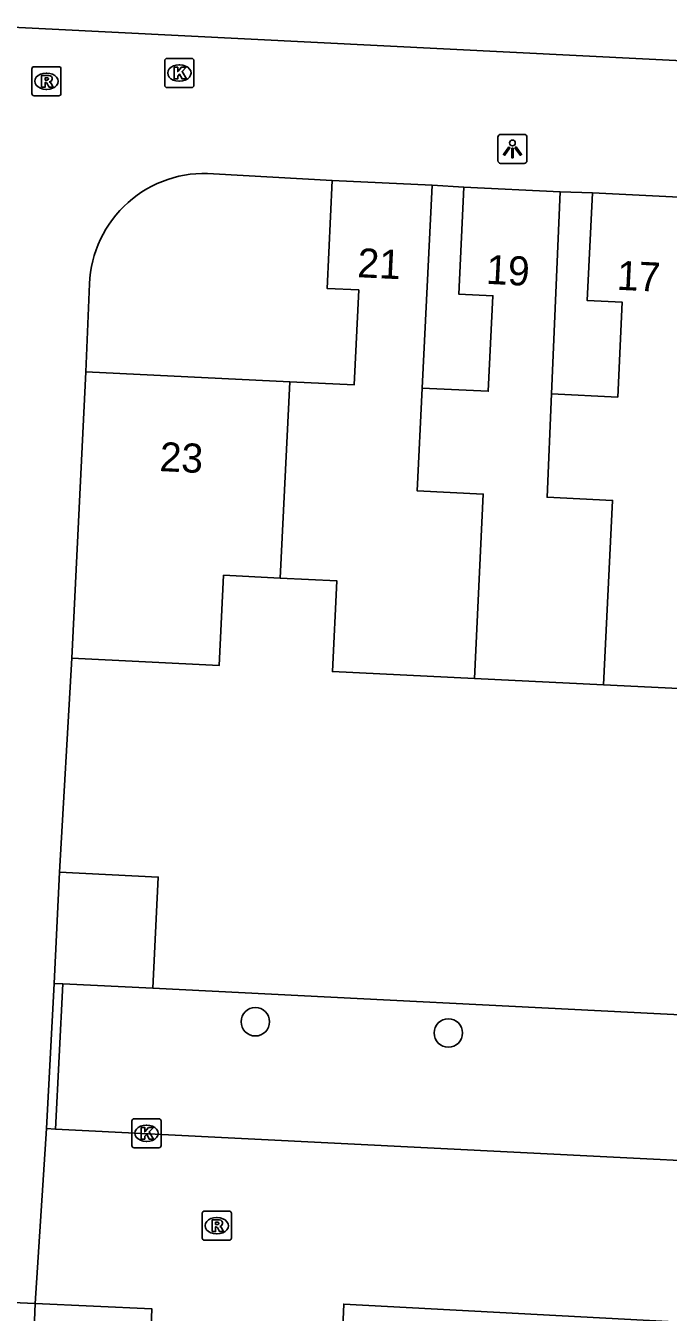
# Model space of a CAD drawing. Extents: x 162990 to 165007, y 383433 to 384336.
# Drawn here: x 164615.44 to 164637.52, y 383886.18 to 383930.38 of the extents above; entities that cross this region are included whole.
import ezdxf

# ---------------------------------------------------------------- set-up
doc = ezdxf.new("R2010")
doc.units = 0
for name, color, linetype in [('IMGEO_Boom', 7, 'Continuous'), ('IMGEO_Kolk', 7, 'Continuous'), ('IMGEO_Lichtpunt', 7, 'Continuous'), ('IMGEO_Muur', 7, 'Continuous'), ('IMGEO_Pand', 7, 'Continuous'), ('IMGEO_Pand_nummerreeks', 7, 'Continuous'), ('IMGEO_Parkeervlak_open', 7, 'Continuous'), ('IMGEO_Rijbaan_lokaal_open', 7, 'Continuous'), ('IMGEO_Rioolput', 7, 'Continuous'), ('IMGEO_Voetpad_open', 7, 'Continuous')]:
    doc.layers.add(name, color=color, linetype=linetype)

msp = doc.modelspace()

# ---------------------------------------------------------------- linework, layer by layer
at = {"layer": 'IMGEO_Boom'}
for centre in [(164623.33, 383896.159), (164629.961, 383895.773)]:
    msp.add_circle(centre, 0.489, dxfattribs=at)
at = {"layer": 'IMGEO_Kolk'}
for p, q in [((164620.218, 383928.329), (164620.218, 383929.181)), ((164620.293, 383929.255), (164621.145, 383929.255)), ((164620.706, 383929.035), (164620.731, 383929.035)), ((164621.219, 383929.181), (164621.219, 383928.329)), ((164620.729, 383928.475), (164620.704, 383928.475)), ((164621.145, 383928.255), (164620.293, 383928.255)), ((164619.088, 383891.902), (164619.088, 383892.754)), ((164619.163, 383892.828), (164620.015, 383892.828)), ((164620.089, 383892.754), (164620.089, 383891.902)), ((164619.576, 383892.608), (164619.601, 383892.608)), ((164620.015, 383891.828), (164619.163, 383891.828)), ((164619.599, 383892.048), (164619.574, 383892.048))]:
    msp.add_line(p, q, dxfattribs=at)
for points in [[(164620.218, 383928.329), (164620.218, 383929.181)], [(164620.293, 383929.255), (164621.145, 383929.255)], [(164620.539, 383928.955), (164620.662, 383928.955), (164620.662, 383928.804), (164620.792, 383928.955), (164620.956, 383928.955), (164620.81, 383928.804), (164620.963, 383928.555), (164620.811, 383928.555), (164620.726, 383928.719), (164620.662, 383928.652), (164620.662, 383928.555), (164620.539, 383928.555), (164620.539, 383928.955)], [(164621.219, 383929.181), (164621.219, 383928.329)], [(164621.145, 383928.255), (164620.293, 383928.255)], [(164619.088, 383891.902), (164619.088, 383892.754)], [(164619.163, 383892.828), (164620.015, 383892.828)], [(164620.089, 383892.754), (164620.089, 383891.902)], [(164619.409, 383892.528), (164619.532, 383892.528), (164619.532, 383892.377), (164619.662, 383892.528), (164619.826, 383892.528), (164619.68, 383892.377), (164619.833, 383892.128), (164619.681, 383892.128), (164619.596, 383892.292), (164619.532, 383892.225), (164619.532, 383892.128), (164619.409, 383892.128), (164619.409, 383892.528)], [(164620.015, 383891.828), (164619.163, 383891.828)]]:
    msp.add_lwpolyline(points, dxfattribs=at)
for centre, start, end in [((164620.295, 383929.179), 91.552, 178.448), ((164620.295, 383929.179), 91.552, 178.448), ((164621.143, 383929.179), 1.552, 88.448), ((164621.143, 383929.179), 1.552, 88.448), ((164620.295, 383928.331), 181.552, 268.448), ((164620.295, 383928.331), 181.552, 268.448), ((164621.143, 383928.331), 271.552, 358.448), ((164621.143, 383928.331), 271.552, 358.448), ((164619.165, 383892.752), 91.552, 178.448), ((164619.165, 383892.752), 91.552, 178.448), ((164620.013, 383892.752), 1.552, 88.448), ((164620.013, 383892.752), 1.552, 88.448), ((164619.165, 383891.904), 181.552, 268.448), ((164619.165, 383891.904), 181.552, 268.448), ((164620.013, 383891.904), 271.552, 358.448), ((164620.013, 383891.904), 271.552, 358.448)]:
    msp.add_arc(centre, 0.0765, start, end, dxfattribs=at)
for centre, major_axis, ratio, start_param, end_param in [((164620.705, 383928.755), (-0.387, 0.002), 0.722429, 4.712389, 7.853982), ((164620.73, 383928.755), (-0.39, 0.002), 0.717154, 1.570796, 4.712389), ((164619.575, 383892.328), (-0.387, 0.002), 0.722429, 4.712389, 7.853982), ((164619.6, 383892.328), (-0.39, 0.002), 0.717154, 1.570796, 4.712389)]:
    msp.add_ellipse(centre, major_axis=major_axis, ratio=ratio, start_param=start_param, end_param=end_param, dxfattribs=at)
at = {"layer": 'IMGEO_Lichtpunt'}
for p, q in [((164631.664, 383926.553), (164631.664, 383925.746)), ((164631.664, 383926.553), (164631.664, 383925.746)), ((164632.566, 383926.648), (164631.758, 383926.648)), ((164632.566, 383926.648), (164631.758, 383926.648)), ((164632.66, 383925.746), (164632.66, 383926.553)), ((164632.66, 383925.746), (164632.66, 383926.553)), ((164631.758, 383925.652), (164632.566, 383925.652)), ((164631.758, 383925.652), (164632.566, 383925.652))]:
    msp.add_line(p, q, dxfattribs=at)
for points in [[(164632.038, 383926.217), (164632.077, 383926.189), (164631.889, 383925.927), (164631.851, 383925.954), (164632.038, 383926.217)], [(164632.14, 383926.169), (164632.187, 383926.169), (164632.187, 383925.847), (164632.14, 383925.847), (164632.14, 383926.169)], [(164632.25, 383926.189), (164632.288, 383926.216), (164632.475, 383925.954), (164632.436, 383925.926), (164632.25, 383926.189)]]:
    msp.add_lwpolyline(points, dxfattribs=at)
msp.add_circle((164632.163, 383926.351), 0.0994, dxfattribs=at)
for centre, start, end in [((164631.758, 383926.553), 90, 180), ((164631.758, 383926.553), 90, 180), ((164632.566, 383926.553), 0, 90), ((164632.566, 383926.553), 0, 90), ((164631.758, 383925.746), 180, 270), ((164631.758, 383925.746), 180, 270), ((164632.566, 383925.746), 270, 0), ((164632.566, 383925.746), 270, 360)]:
    msp.add_arc(centre, 0.0946, start, end, dxfattribs=at)
at = {"layer": 'IMGEO_Muur'}
for points in [[(164616.148, 383892.494), (164616.414, 383897.477)], [(164616.72, 383897.462), (164616.466, 383892.473)], [(164619.805, 383897.311), (164658.775, 383895.348), (164658.538, 383891.665)], [(164616.466, 383892.473), (164616.148, 383892.494)]]:
    msp.add_lwpolyline(points, dxfattribs=at)
at = {"layer": 'IMGEO_Pand'}
for points in [[(164625.974, 383925.067), (164625.792, 383921.354), (164626.88, 383921.301), (164626.721, 383918.037), (164624.514, 383918.145)], [(164625.974, 383925.067), (164629.408, 383924.9)], [(164629.067, 383917.932), (164629.408, 383924.9)], [(164630.493, 383924.838), (164630.32, 383921.158), (164631.495, 383921.1), (164631.334, 383917.821), (164629.067, 383917.932)], [(164630.493, 383924.838), (164633.799, 383924.668)], [(164633.506, 383917.733), (164633.799, 383924.668)], [(164634.916, 383924.636), (164634.736, 383920.936), (164635.938, 383920.877), (164635.779, 383917.622), (164633.506, 383917.733)], [(164634.916, 383924.636), (164638.345, 383924.468)], [(164617.023, 383908.65), (164617.504, 383918.488)], [(164624.514, 383918.145), (164617.504, 383918.488)], [(164624.514, 383918.145), (164624.185, 383911.403)], [(164630.854, 383907.953), (164631.163, 383914.287), (164628.89, 383914.398), (164629.067, 383917.932)], [(164633.506, 383917.733), (164633.354, 383914.18), (164635.605, 383914.07), (164635.294, 383907.736)], [(164624.185, 383911.403), (164622.24, 383911.498), (164622.088, 383908.402), (164617.023, 383908.65)], [(164630.854, 383907.953), (164625.979, 383908.191), (164626.131, 383911.308), (164624.185, 383911.403)], [(164635.294, 383907.736), (164630.854, 383907.953)], [(164639.76, 383907.517), (164635.294, 383907.736)], [(164616.414, 383897.477), (164616.6, 383901.294)], [(164616.6, 383901.294), (164619.991, 383901.128), (164619.805, 383897.311)], [(164616.414, 383897.477), (164616.72, 383897.462)], [(164619.805, 383897.311), (164616.72, 383897.462)]]:
    msp.add_lwpolyline(points, dxfattribs=at)
at = {"layer": 'IMGEO_Parkeervlak_open'}
msp.add_lwpolyline([(164619.805, 383897.311), (164658.775, 383895.348)], dxfattribs=at)
at = {"layer": 'IMGEO_Rijbaan_lokaal_open'}
for points in [[(164669.043, 383927.587), (164669.041, 383927.587), (164641.19, 383929.008), (164614.054, 383930.38), (164611.881, 383886.647), (164615.768, 383886.479)], [(164621.889, 383925.295), (164625.974, 383925.067)], [(164629.408, 383924.9), (164630.493, 383924.838)], [(164633.799, 383924.668), (164634.916, 383924.636)], [(164617.504, 383918.488), (164617.632, 383921.51)], [(164616.6, 383901.294), (164617.023, 383908.65)], [(164615.768, 383886.479), (164616.148, 383892.494)], [(164658.501, 383890.771), (164658.466, 383890.358), (164616.466, 383892.473)], [(164615.768, 383886.479), (164619.769, 383886.297), (164619.518, 383879.498)], [(164626.294, 383884.627), (164626.367, 383886.461), (164653.154, 383885.02), (164653.124, 383883.308)]]:
    msp.add_lwpolyline(points, dxfattribs=at)
msp.add_arc((164621.585, 383921.351), 3.956, 85.5887, 177.6934, dxfattribs=at)
at = {"layer": 'IMGEO_Rioolput'}
for p, q in [((164615.65, 383928.047), (164615.65, 383928.899)), ((164615.725, 383928.973), (164616.577, 383928.973)), ((164616.651, 383928.899), (164616.651, 383928.047)), ((164616.138, 383928.753), (164616.163, 383928.753)), ((164616.161, 383928.193), (164616.136, 383928.193)), ((164616.577, 383927.973), (164615.725, 383927.973)), ((164621.505, 383888.726), (164621.505, 383889.578)), ((164621.58, 383889.652), (164622.432, 383889.652)), ((164622.506, 383889.578), (164622.506, 383888.726)), ((164621.993, 383889.432), (164622.018, 383889.432)), ((164622.432, 383888.652), (164621.58, 383888.652)), ((164622.016, 383888.872), (164621.991, 383888.872))]:
    msp.add_line(p, q, dxfattribs=at)
for points in [[(164615.65, 383928.047), (164615.65, 383928.899)], [(164615.725, 383928.973), (164616.577, 383928.973)], [(164616.651, 383928.899), (164616.651, 383928.047)], [(164616.239, 383928.671), (164615.987, 383928.673), (164615.987, 383928.273)], [(164615.987, 383928.273), (164616.111, 383928.273), (164616.111, 383928.435), (164616.122, 383928.435)], [(164616.165, 383928.592), (164616.111, 383928.592), (164616.111, 383928.511)], [(164616.111, 383928.511), (164616.163, 383928.511)], [(164616.169, 383928.406), (164616.24, 383928.273), (164616.38, 383928.273), (164616.315, 383928.399)], [(164616.577, 383927.973), (164615.725, 383927.973)], [(164621.505, 383888.726), (164621.505, 383889.578)], [(164621.58, 383889.652), (164622.432, 383889.652)], [(164622.506, 383889.578), (164622.506, 383888.726)], [(164622.094, 383889.35), (164621.842, 383889.352), (164621.842, 383888.952)], [(164621.842, 383888.952), (164621.966, 383888.952), (164621.966, 383889.114), (164621.977, 383889.114)], [(164622.02, 383889.271), (164621.966, 383889.271), (164621.966, 383889.19)], [(164621.966, 383889.19), (164622.018, 383889.19)], [(164622.432, 383888.652), (164621.58, 383888.652)], [(164622.024, 383889.085), (164622.095, 383888.952), (164622.235, 383888.952), (164622.17, 383889.078)]]:
    msp.add_lwpolyline(points, dxfattribs=at)
for centre, radius, start, end in [((164615.727, 383928.897), 0.0765, 91.552, 178.448), ((164615.727, 383928.897), 0.0765, 91.552, 178.448), ((164616.575, 383928.897), 0.0765, 1.552, 88.448), ((164616.575, 383928.897), 0.0765, 1.552, 88.448), ((164616.121, 383928.382), 0.0533, 26.0293, 88.6989), ((164616.147, 383928.7), 0.19, 274.7715, 282.9687), ((164616.171, 383928.496), 0.0964, 77.0061, 93.1865), ((164616.185, 383928.553), 0.0378, 276.6634, 79.6772), ((164616.238, 383928.561), 0.109, 350.3612, 89.416), ((164616.236, 383928.561), 0.112, 277.5842, 350.9817), ((164616.22, 383928.346), 0.108, 29.5134, 73.7905), ((164615.727, 383928.049), 0.0765, 181.552, 268.448), ((164615.727, 383928.049), 0.0765, 181.552, 268.448), ((164616.575, 383928.049), 0.0765, 271.552, 358.448), ((164616.575, 383928.049), 0.0765, 271.552, 358.448), ((164621.582, 383889.576), 0.0765, 91.552, 178.448), ((164621.582, 383889.576), 0.0765, 91.552, 178.448), ((164622.43, 383889.576), 0.0765, 1.552, 88.448), ((164622.43, 383889.576), 0.0765, 1.552, 88.448), ((164621.976, 383889.061), 0.0533, 26.0293, 88.6989), ((164622.002, 383889.379), 0.19, 274.7715, 282.9687), ((164622.026, 383889.175), 0.0964, 77.0061, 93.1865), ((164622.04, 383889.232), 0.0378, 276.6634, 79.6772), ((164622.093, 383889.24), 0.109, 350.3612, 89.416), ((164622.091, 383889.24), 0.112, 277.5842, 350.9817), ((164622.075, 383889.025), 0.108, 29.5134, 73.7905), ((164621.582, 383888.728), 0.0765, 181.552, 268.448), ((164621.582, 383888.728), 0.0765, 181.552, 268.448), ((164622.43, 383888.728), 0.0765, 271.552, 358.448), ((164622.43, 383888.728), 0.0765, 271.552, 358.448)]:
    msp.add_arc(centre, radius, start, end, dxfattribs=at)
for centre, major_axis, ratio, start_param, end_param in [((164616.137, 383928.473), (-0.387, 0.002), 0.722429, 4.712389, 7.853982), ((164616.162, 383928.473), (-0.39, 0.002), 0.717154, 1.570796, 4.712389), ((164621.992, 383889.152), (-0.387, 0.002), 0.722429, 4.712389, 7.853982), ((164622.017, 383889.152), (-0.39, 0.002), 0.717154, 1.570796, 4.712389)]:
    msp.add_ellipse(centre, major_axis=major_axis, ratio=ratio, start_param=start_param, end_param=end_param, dxfattribs=at)
at = {"layer": 'IMGEO_Voetpad_open'}
msp.add_lwpolyline([(164615.501, 383879.717), (164615.768, 383886.479)], dxfattribs=at)

# ---------------------------------------------------------------- texts
at = {"layer": 'IMGEO_Pand_nummerreeks'}
for s, rotation, p in [('21', 357.2158, (164626.819, 383921.742)), ('19', 357.0563, (164631.243, 383921.515)), ('17', 357.1951, (164635.736, 383921.311)), ('23', 357.1987, (164620.023, 383915.081))]:
    msp.add_text(s, height=1, rotation=rotation, dxfattribs=at).set_placement(p)

doc.saveas('drawing.dxf')
